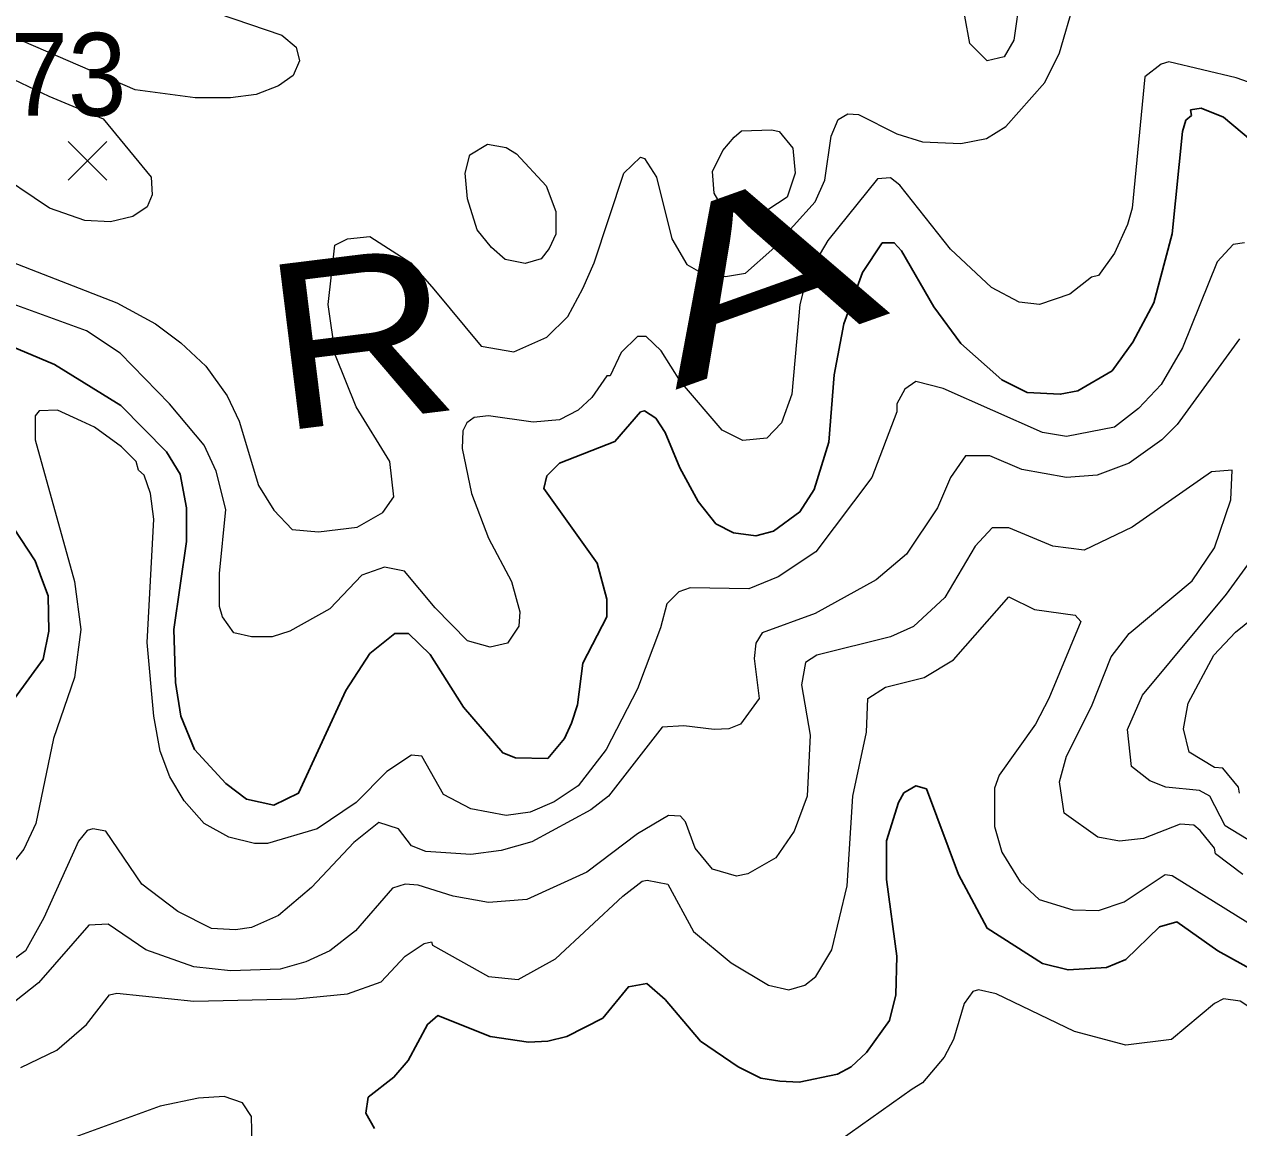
# Model space of a CAD drawing. Extents: x 423 to 448.8, y 7456.3 to 7484.
# Drawn here: x 424.928 to 426.101, y 7467.476 to 7468.542 of the extents above; entities that cross this region are included whole.
import ezdxf
from ezdxf.enums import TextEntityAlignment as Align

# ---------------------------------------------------------------- set-up
doc = ezdxf.new("R2010")
doc.units = 0
doc.header["$LTSCALE"] = 0.032
for name, color, linetype, lineweight in [('1', 7, 'Continuous', 25), ('2', 7, 'Continuous', 13), ('21', 7, 'Continuous', 25)]:
    doc.layers.add(name, color=color, linetype=linetype, lineweight=lineweight)
doc.layers.add('61', color=7, linetype='Continuous')

msp = doc.modelspace()

# ---------------------------------------------------------------- linework, layer by layer
at = {"layer": '1'}
for points in [[(425.6909, 7468.0928), (425.7048, 7468.1385), (425.7102, 7468.2034), (425.7195, 7468.2529), (425.7373, 7468.3024), (425.7566, 7468.331), (425.7682, 7468.331), (425.7752, 7468.3233), (425.8062, 7468.2692), (425.8324, 7468.2336), (425.8719, 7468.1988), (425.8966, 7468.1864), (425.9284, 7468.1848), (425.9454, 7468.188), (425.9786, 7468.2073), (425.9987, 7468.2351), (426.0188, 7468.273), (426.0366, 7468.3396), (426.0467, 7468.4386), (426.0498, 7468.4494), (426.0552, 7468.454), (426.0544, 7468.4594), (426.0645, 7468.461), (426.0862, 7468.4525), (426.1302, 7468.4154)], [(424.9074, 7468.2344), (424.9569, 7468.2135), (425.0211, 7468.174), (425.0652, 7468.1291), (425.0783, 7468.1075), (425.0845, 7468.075), (425.0845, 7468.0426), (425.0721, 7467.9575), (425.0737, 7467.9064), (425.0791, 7467.8739), (425.0922, 7467.8415), (425.1224, 7467.8089), (425.1425, 7467.7935), (425.1688, 7467.788), (425.1928, 7467.7996), (425.2384, 7467.8987), (425.2616, 7467.9342), (425.2856, 7467.9536), (425.2988, 7467.9536), (425.3197, 7467.9335), (425.3521, 7467.8824), (425.39, 7467.8384), (425.4024, 7467.8337), (425.4334, 7467.8329), (425.4496, 7467.8523), (425.4565, 7467.867), (425.462, 7467.8848), (425.4673, 7467.925), (425.4906, 7467.9699), (425.4906, 7467.9869), (425.4813, 7468.0216), (425.4295, 7468.0936), (425.4326, 7468.106), (425.4449, 7468.1183), (425.4983, 7468.1392), (425.5231, 7468.1678), (425.5269, 7468.1686), (425.5377, 7468.1617), (425.547, 7468.1477), (425.5609, 7468.1137), (425.5788, 7468.0812), (425.5958, 7468.0595), (425.6128, 7468.051), (425.6345, 7468.0479), (425.6515, 7468.0526), (425.677, 7468.0711), (425.6909, 7468.0928)], [(424.9182, 7467.891), (424.946, 7467.9288), (424.9515, 7467.9559), (424.9507, 7467.99), (424.9445, 7468.007), (424.9383, 7468.024), (424.9174, 7468.0557)], [(426.1418, 7467.6133), (426.0807, 7467.6473), (426.0412, 7467.6751), (426.0243, 7467.6705), (425.9918, 7467.6388), (425.9732, 7467.6311), (425.9361, 7467.6287), (425.9113, 7467.6349), (425.858, 7467.669), (425.8301, 7467.7208), (425.7992, 7467.8035), (425.7891, 7467.8066), (425.7775, 7467.7997), (425.7721, 7467.7904), (425.7605, 7467.7533), (425.7605, 7467.7162), (425.7706, 7467.6419), (425.7698, 7467.6048), (425.7636, 7467.58), (425.7412, 7467.5491), (425.7265, 7467.5351), (425.7133, 7467.5282), (425.6762, 7467.5204), (425.6577, 7467.5212), (425.6391, 7467.5243), (425.6174, 7467.5352), (425.5811, 7467.5599), (425.547, 7467.6001), (425.5292, 7467.6156), (425.5114, 7467.6125), (425.4867, 7467.5823), (425.4519, 7467.5645), (425.4334, 7467.5599), (425.4148, 7467.5591), (425.3777, 7467.5645), (425.3274, 7467.5847), (425.3173, 7467.5761), (425.2987, 7467.5414), (425.2848, 7467.5251), (425.2601, 7467.5058), (425.2578, 7467.4903), (425.2662, 7467.4756)]]:
    msp.add_lwpolyline(points, dxfattribs=at)
at = {"layer": '2'}
for points in [[(425.8765, 7468.6876), (425.8765, 7468.6946), (425.8789, 7468.6946), (425.8904, 7468.7332), (425.9106, 7468.7464), (425.9113, 7468.7495), (425.9284, 7468.7526), (425.95, 7468.7518), (425.9639, 7468.7386), (425.974, 7468.7139), (425.974, 7468.7038), (425.9578, 7468.6721), (425.9284, 7468.659), (425.9067, 7468.6412), (425.8959, 7468.6134), (425.8835, 7468.5267), (425.8742, 7468.5105), (425.858, 7468.5066), (425.841, 7468.5236), (425.8363, 7468.5499), (425.8448, 7468.5871), (425.8688, 7468.6366), (425.8765, 7468.6737)], [(425.6135, 7468.4331), (425.6205, 7468.4393), (425.6499, 7468.4401), (425.6569, 7468.4386), (425.67, 7468.4223), (425.6723, 7468.3983), (425.6646, 7468.3751), (425.6375, 7468.3573), (425.6143, 7468.3604), (425.6012, 7468.3666), (425.5942, 7468.379), (425.5927, 7468.3999), (425.6027, 7468.42)], [(425.3931, 7468.4231), (425.4032, 7468.4169), (425.4318, 7468.3859), (425.4411, 7468.3612), (425.4411, 7468.3395), (425.4349, 7468.3256), (425.4271, 7468.3156), (425.4117, 7468.3109), (425.3923, 7468.3148), (425.3792, 7468.3264), (425.3653, 7468.3434), (425.356, 7468.3736), (425.3537, 7468.3983), (425.3583, 7468.4161), (425.3753, 7468.4262)]]:
    msp.add_lwpolyline(points, close=True, dxfattribs=at)
for points in [[(424.844, 7468.3403), (425.0172, 7468.273), (425.0544, 7468.2529), (425.0791, 7468.2343), (425.1031, 7468.2119), (425.1239, 7468.1833), (425.1355, 7468.1586), (425.1541, 7468.0967), (425.1688, 7468.0727), (425.1866, 7468.0541), (425.2121, 7468.0518), (425.2493, 7468.0565), (425.274, 7468.0704), (425.2848, 7468.0858), (425.281, 7468.1199), (425.2485, 7468.1725), (425.2284, 7468.222), (425.2214, 7468.2715), (425.2276, 7468.3287), (425.24, 7468.3349), (425.2616, 7468.3372), (425.3011, 7468.3117), (425.3235, 7468.2862), (425.3691, 7468.2312), (425.4008, 7468.2258), (425.4326, 7468.2398), (425.4527, 7468.2599), (425.4673, 7468.287), (425.4782, 7468.3117), (425.5068, 7468.3983), (425.5231, 7468.4138), (425.5269, 7468.4123), (425.5385, 7468.3945), (425.5532, 7468.3349), (425.5679, 7468.3102), (425.5834, 7468.3009), (425.6051, 7468.2985), (425.6244, 7468.3016), (425.6499, 7468.3241), (425.6917, 7468.3705), (425.701, 7468.3914), (425.7072, 7468.4339), (425.7141, 7468.4501), (425.7234, 7468.4556), (425.7335, 7468.4548), (425.7706, 7468.4362), (425.7953, 7468.4285), (425.8325, 7468.4269), (425.8572, 7468.4316), (425.8758, 7468.4432), (425.9136, 7468.4857), (425.9276, 7468.5144), (425.9423, 7468.5639)], [(425.0838, 7468.5631), (425.1766, 7468.5314), (425.1905, 7468.5198), (425.1936, 7468.5066), (425.1874, 7468.4927), (425.1735, 7468.4826), (425.1518, 7468.4741), (425.1271, 7468.471), (425.093, 7468.471), (425.035, 7468.4788), (424.9269, 7468.5254)], [(426.1441, 7468.4741), (426.0985, 7468.4904), (426.0335, 7468.5058), (426.0258, 7468.5035), (426.0103, 7468.4912), (425.9979, 7468.3643), (425.9933, 7468.3488), (425.9809, 7468.321), (425.9655, 7468.2993)], [(424.9109, 7468.492), (424.9514, 7468.4725), (425.004, 7468.4507), (425.0505, 7468.3945), (425.0512, 7468.3774), (425.0466, 7468.3658), (425.0327, 7468.3565), (425.011, 7468.3511), (424.9863, 7468.3527), (424.9523, 7468.3643), (424.8935, 7468.4037)], [(425.9655, 7468.2993), (425.9585, 7468.2978), (425.9377, 7468.2815), (425.9083, 7468.2715), (425.8889, 7468.2738), (425.8619, 7468.2877), (425.8224, 7468.3248), (425.7736, 7468.3867), (425.7644, 7468.3937), (425.752, 7468.3929), (425.7041, 7468.3333), (425.6839, 7468.2993), (425.677, 7468.2715), (425.6692, 7468.1849), (425.6592, 7468.157), (425.6452, 7468.1423), (425.622, 7468.14), (425.602, 7468.15), (425.5617, 7468.1972), (425.5431, 7468.2266), (425.5285, 7468.2405), (425.52, 7468.2405), (425.5045, 7468.2251), (425.4937, 7468.2026), (425.4906, 7468.2026), (425.4759, 7468.1817), (425.4627, 7468.1694), (425.4449, 7468.1601), (425.4194, 7468.1578), (425.3761, 7468.164), (425.3622, 7468.1624), (425.3552, 7468.157), (425.3514, 7468.1493), (425.3506, 7468.1323), (425.3598, 7468.089), (425.3761, 7468.0456), (425.3985, 7468.0039), (425.4063, 7467.9745), (425.4055, 7467.9606), (425.3946, 7467.9443), (425.3777, 7467.9405), (425.356, 7467.9466), (425.3247, 7467.9783)], [(426.1063, 7468.331), (426.0954, 7468.3295), (426.08, 7468.3125), (426.0467, 7468.2297), (426.0258, 7468.1941), (426.0041, 7468.171), (425.981, 7468.1531), (425.9346, 7468.1439), (425.9114, 7468.1477), (425.8154, 7468.1903), (425.7891, 7468.1972), (425.7783, 7468.1895), (425.7706, 7468.1755), (425.7706, 7468.1678), (425.7466, 7468.1044), (425.6924, 7468.0325), (425.6561, 7468.0085), (425.6275, 7467.9969), (425.571, 7467.9977), (425.5602, 7467.9938), (425.5486, 7467.9822), (425.5424, 7467.959), (425.52, 7467.9002), (425.4898, 7467.8415), (425.4627, 7467.8066), (425.4395, 7467.7912), (425.4163, 7467.7811), (425.3931, 7467.778), (425.3591, 7467.7842), (425.3328, 7467.7981), (425.3119, 7467.8353), (425.3019, 7467.836), (425.2779, 7467.8205), (425.2485, 7467.7904), (425.2106, 7467.7649), (425.1626, 7467.7509), (425.1503, 7467.7509), (425.1255, 7467.7571), (425.1015, 7467.7703), (425.0822, 7467.7919), (425.0683, 7467.8152), (425.059, 7467.8399), (425.0528, 7467.8739), (425.0466, 7467.9451), (425.0528, 7468.0642), (425.0497, 7468.089), (425.0435, 7468.1067), (425.0381, 7468.1114), (425.0358, 7468.1199), (425.0218, 7468.1338), (424.9956, 7468.1531), (424.9832, 7468.1586), (424.96, 7468.1694), (424.9422, 7468.1686), (424.9383, 7468.164), (424.9383, 7468.1408), (424.9762, 7468.0039), (424.9824, 7467.9575), (424.9762, 7467.9111)], [(425.3247, 7467.9783), (425.2949, 7468.0139), (425.2756, 7468.0178), (425.2539, 7468.0101), (425.223, 7467.9776), (425.1843, 7467.9559), (425.1672, 7467.9505), (425.1472, 7467.9505), (425.1301, 7467.9544), (425.1193, 7467.9698), (425.1162, 7467.9799), (425.1162, 7468.0116), (425.1224, 7468.0735), (425.1131, 7468.1106), (425.1015, 7468.1354), (425.0682, 7468.1756), (425.0203, 7468.2243), (424.9878, 7468.2459), (424.9136, 7468.273)], [(426.1016, 7468.2382), (426.0413, 7468.1555), (426.0266, 7468.1408), (425.9949, 7468.1183), (425.964, 7468.1067), (425.9346, 7468.1044), (425.8912, 7468.1122), (425.8603, 7468.1253), (425.8371, 7468.1253), (425.8224, 7468.1044), (425.81, 7468.075), (425.7798, 7468.0302), (425.7505, 7468.0054), (425.6917, 7467.9729), (425.6406, 7467.9543), (425.6344, 7467.9443), (425.6329, 7467.9296), (425.6375, 7467.8909)], [(426.1047, 7467.7208), (426.0784, 7467.7409), (426.0776, 7467.7463), (426.0637, 7467.7633), (426.0575, 7467.7687), (426.0444, 7467.7695), (426.0088, 7467.7556), (425.9856, 7467.7532), (425.9647, 7467.7571), (425.9322, 7467.7803), (425.9276, 7467.8105), (425.9345, 7467.8353), (425.9585, 7467.8832), (425.9778, 7467.9312), (425.9949, 7467.9536), (426.056, 7468.0046), (426.0776, 7468.0364), (426.0931, 7468.0828), (426.0946, 7468.1114), (426.0745, 7468.1098), (425.998, 7468.0565), (425.9516, 7468.034), (425.9214, 7468.0379), (425.8789, 7468.0557), (425.8626, 7468.0557), (425.8464, 7468.0379), (425.817, 7467.9884), (425.7868, 7467.9605), (425.7644, 7467.9505), (425.6932, 7467.9327), (425.6824, 7467.9257), (425.6785, 7467.9041), (425.687, 7467.8554), (425.684, 7467.7966), (425.6715, 7467.7626), (425.6538, 7467.737), (425.6267, 7467.7215)], [(426.1233, 7467.7463), (426.0877, 7467.7679), (426.073, 7467.7965), (426.0629, 7467.802), (426.0305, 7467.8051), (426.015, 7467.8113), (425.9972, 7467.8252), (425.9933, 7467.8608), (426.008, 7467.8941), (426.0892, 7467.9915), (426.1774, 7468.1129)], [(426.0977, 7467.9551), (426.1666, 7468.0108)], [(424.9244, 7467.5344), (424.9592, 7467.5514), (424.9878, 7467.5761), (425.0102, 7467.6047), (425.0172, 7467.6063), (425.0915, 7467.5985), (425.1905, 7467.6009), (425.24, 7467.6055), (425.2724, 7467.6171), (425.2957, 7467.6419), (425.3142, 7467.6543), (425.3212, 7467.6558), (425.322, 7467.6527), (425.3761, 7467.6225), (425.4047, 7467.6194), (425.441, 7467.6396), (425.506, 7467.6999), (425.5246, 7467.7146), (425.5293, 7467.7153), (425.5494, 7467.7115), (425.5741, 7467.6659), (425.6105, 7467.6357), (425.6468, 7467.6141), (425.6662, 7467.6094), (425.6816, 7467.6141), (425.6924, 7467.6225), (425.7079, 7467.6481), (425.7226, 7467.71), (425.728, 7467.7966), (425.7412, 7467.8585), (425.7427, 7467.8909), (425.7598, 7467.9017), (425.7969, 7467.9111), (425.8255, 7467.9281), (425.8789, 7467.9892), (425.9036, 7467.9768), (425.943, 7467.9714), (425.9485, 7467.9652), (425.9175, 7467.891), (425.9044, 7467.8662), (425.8695, 7467.8167), (425.8649, 7467.8043), (425.8649, 7467.7672), (425.8719, 7467.7425), (425.8897, 7467.7138), (425.9082, 7467.6968), (425.9407, 7467.6868), (425.9655, 7467.686), (425.9902, 7467.6945), (426.0297, 7467.7208), (426.0367, 7467.72), (426.2347, 7467.597)], [(426.1016, 7467.7996), (426.1008, 7467.8051), (426.0854, 7467.8236), (426.0776, 7467.8244), (426.0529, 7467.8391), (426.0474, 7467.8616), (426.0521, 7467.8863), (426.0768, 7467.9327), (426.0977, 7467.9551)], [(424.9762, 7467.9111), (424.9561, 7467.8523), (424.9391, 7467.7703), (424.9275, 7467.7455), (424.919, 7467.7347), (424.8935, 7467.7138), (424.8703, 7467.7076), (424.8401, 7467.7107)], [(425.6375, 7467.8909), (425.6197, 7467.8662), (425.6082, 7467.8616), (425.5942, 7467.8608), (425.5648, 7467.8646), (425.5439, 7467.8631), (425.4921, 7467.7965), (425.4751, 7467.7834), (425.4179, 7467.7525), (425.3885, 7467.744), (425.3591, 7467.7401), (425.3158, 7467.7432), (425.3019, 7467.7486), (425.2894, 7467.7649), (425.2701, 7467.7711), (425.2462, 7467.7517), (425.2052, 7467.7084), (425.1734, 7467.6813), (425.1472, 7467.6697), (425.1317, 7467.6674), (425.1085, 7467.6689), (425.076, 7467.6852), (425.0412, 7467.7115), (425.0064, 7467.7626), (424.994, 7467.7649), (424.9886, 7467.7633), (424.9801, 7467.7532), (424.9468, 7467.679), (424.929, 7467.6473), (424.9043, 7467.6295)], [(425.6267, 7467.7215), (425.6159, 7467.7192), (425.5927, 7467.7262), (425.5757, 7467.7463), (425.5664, 7467.7718), (425.5617, 7467.7772), (425.5501, 7467.778), (425.52, 7467.7602), (425.4712, 7467.7231), (425.4132, 7467.6968), (425.3761, 7467.6937), (425.3421, 7467.6999), (425.3081, 7467.7107), (425.2957, 7467.7115), (425.2833, 7467.7076), (425.2477, 7467.6666), (425.223, 7467.6473), (425.1998, 7467.6365), (425.175, 7467.6295), (425.1271, 7467.6279), (425.0915, 7467.6318), (425.0451, 7467.6481), (425.0087, 7467.6728), (424.9901, 7467.672), (424.9414, 7467.6164), (424.9182, 7467.5978)], [(426.1395, 7467.5738), (426.1024, 7467.5986), (426.0862, 7467.6009), (426.0776, 7467.5963), (426.0359, 7467.5615), (425.9918, 7467.556), (425.9423, 7467.5692), (425.8665, 7467.6055), (425.8495, 7467.6094), (425.844, 7467.6079), (425.8356, 7467.5963), (425.8255, 7467.5615), (425.8162, 7467.5444), (425.7953, 7467.5197), (425.7853, 7467.5135), (425.7056, 7467.457)], [(425.1479, 7467.4601), (425.1472, 7467.4872), (425.1386, 7467.5003), (425.1209, 7467.5065), (425.0961, 7467.505), (425.059, 7467.4972), (424.9739, 7467.4663)]]:
    msp.add_lwpolyline(points, dxfattribs=at)
at = {"layer": '21'}
for p, q in [((424.9701, 7468.4289), (425.0076, 7468.3914)), ((425.0076, 7468.4289), (424.9701, 7468.3914))]:
    msp.add_line(p, q, dxfattribs=at)

# ---------------------------------------------------------------- texts
at = {"layer": '61', "width": 0.95}
msp.add_text('1373', height=0.08, dxfattribs=at).set_placement((424.9135, 7468.4537), align=Align.CENTER)
at = {"layer": '61'}
for s, rotation, width, p in [('A', 19.624, 1.55, (425.6606, 7468.226)), ('R', 7.044, 1.15, (425.2621, 7468.1597))]:
    msp.add_text(s, height=0.16, rotation=rotation, dxfattribs=dict(at, width=width)).set_placement(p, align=Align.CENTER)

doc.saveas('drawing.dxf')
